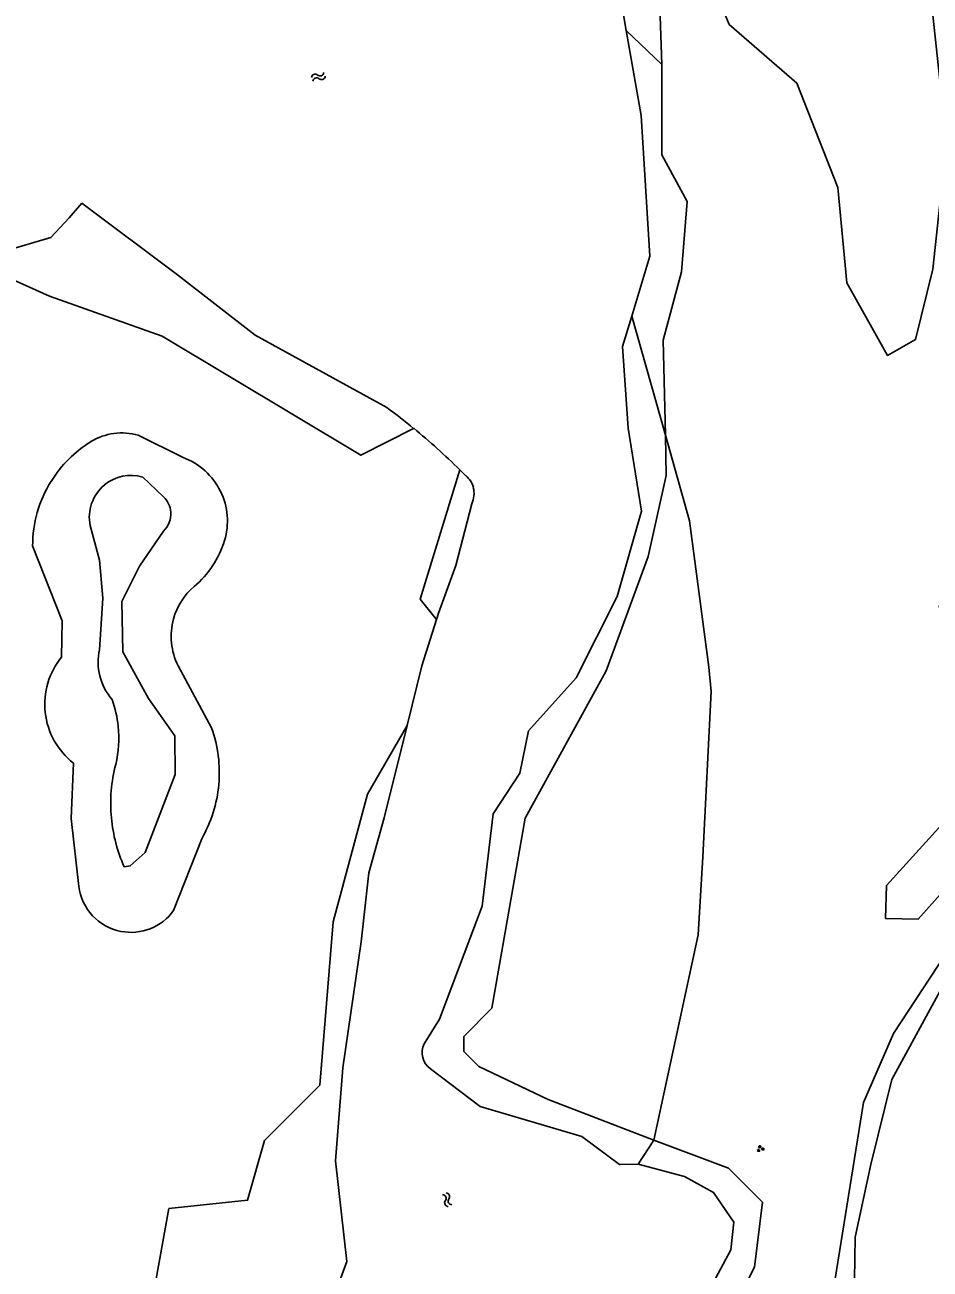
# Model space of a CAD drawing. Extents: x 124000 to 128010, y 398999 to 403000.
# Drawn here: x 127189.9 to 127292, y 399118.3 to 399258.5 of the extents above; entities that cross this region are included whole.
import ezdxf

# ---------------------------------------------------------------- set-up
doc = ezdxf.new("R2010")
doc.units = 0
for name, color, linetype in [('gg-kntw-bovenkant insteek waterloop', 7, 'Continuous'), ('gg-kntw-waterlijn', 7, 'Continuous'), ('gt-grn-groengrens', 7, 'Continuous'), ('gt-symb-groenvak', 7, 'Continuous'), ('gt-symb-watersymbool', 7, 'Continuous'), ('gx-grn-maaiveld', 7, 'Continuous')]:
    doc.layers.add(name, color=color, linetype=linetype)

# ---------------------------------------------------------------- blocks, each defined once
blk = doc.blocks.new('gt0-GRVAK')
at = {"layer": 'gt-symb-groenvak'}
for p, q in [((-0.11, 0.19), (-0.23, 0.24)), ((-0.18, 0.15), (0.09, 0.15)), ((-0.09, 0.21), (-0.16, 0.32)), ((-0.05, 0.21), (-0.05, 0.39)), ((0, 0.21), (0.06, 0.32)), ((0.01, 0.19), (0.13, 0.24)), ((0.26, -0.05), (0.2, 0.06)), ((0.3, -0.05), (0.3, 0.13)), ((0.35, -0.05), (0.41, 0.06)), ((-0.25, -0.23), (-0.36, -0.18)), ((-0.32, -0.26), (-0.05, -0.26)), ((-0.23, -0.21), (-0.29, -0.1)), ((-0.18, -0.2), (-0.18, -0.02)), ((-0.14, -0.21), (-0.07, -0.1)), ((-0.12, -0.23), (0, -0.18)), ((0.24, -0.07), (0.12, -0.02)), ((0.17, -0.11), (0.44, -0.11)), ((0.37, -0.07), (0.49, -0.02))]:
    blk.add_line(p, q, dxfattribs=at)
blk = doc.blocks.new('gt0-WA')
at = {"layer": 'gt-symb-watersymbool'}
for centre, start, end in [((-0.32, 0.02), 28.0725, 151.9275), ((0.43, 0.42), 208.0725, 331.9275), ((-0.32, -0.43), 28.0725, 151.9275), ((0.43, -0.03), 208.0725, 331.9275)]:
    blk.add_arc(centre, 0.425, start, end, dxfattribs=at)

msp = doc.modelspace()

# ---------------------------------------------------------------- linework, layer by layer
at = {"layer": 'gg-kntw-bovenkant insteek waterloop'}
for p, q in [((127202.68, 399212.25), (127207.75, 399209.73)), ((127207.17, 399186.26), (127210.95, 399179.25)), ((127209.83, 399166.77), (127206.67, 399158.68)), ((127259.06, 399130.09), (127256.93, 399130.06))]:
    msp.add_line(p, q, dxfattribs=at)
for points in [[(127245.92, 399274.36), (127253.59, 399267.23), (127257.24, 399260.54), (127257.71, 399257.87)], [(127257.71, 399257.87), (127259.39, 399248.29), (127260.38, 399232.42), (127258.33, 399225.66)], [(127181.84, 399234.58), (127187.99, 399233.12), (127192.82, 399234.53), (127194.87, 399236.76), (127196.3, 399238.42)], [(127196.3, 399238.42), (127207.12, 399230.34), (127215.87, 399223.52), (127230.71, 399215.37)], [(127258.33, 399225.66), (127257.3, 399222.24), (127257.91, 399213.04), (127259.43, 399203.68), (127256.67, 399194.08), (127252.05, 399184.91), (127246.7, 399178.92), (127245.71, 399174.16), (127242.69, 399169.56), (127241.46, 399159.17), (127236.63, 399146.43), (127234.93, 399143.64)], [(127236.31, 399191.48), (127236.54, 399192.2), (127238.49, 399197.56), (127240.3, 399204.5)], [(127194.03, 399187.24), (127194.11, 399191.33), (127190.77, 399199.77)], [(127232.99, 399179.52), (127234.67, 399186.27), (127236.31, 399191.48)], [(127224.82, 399110.67), (127224.82, 399115.32), (127226.2, 399119.11), (127224.93, 399130.47), (127225.73, 399140.96), (127227.81, 399155.15), (127228.67, 399162.93), (127230.4, 399169.12), (127232.99, 399179.52)], [(127195.99, 399161.39), (127195.1, 399169.05), (127195.38, 399175.28)], [(127296.75, 399156.29), (127287.65, 399139.64), (127285.29, 399130.06), (127283.51, 399121.84)], [(127235.63, 399140.84), (127241.25, 399136.6), (127252.69, 399133.2), (127256.93, 399130.06)], [(127265.16, 399112.34), (127269.5, 399120.44), (127269.83, 399123.54), (127267.56, 399126.89), (127264.28, 399128.68), (127259.06, 399130.09)], [(127283.51, 399121.84), (127283.3, 399107.41), (127288.82, 399096.54), (127296.33, 399078.74)]]:
    msp.add_lwpolyline(points, dxfattribs=at)
for centre, radius, start, end in [((127186.86, 399155.68), 74.06, 50.7362, 53.6976), ((127186.49, 399155.18), 74.69, 45.3924, 50.761), ((127204.52, 399199.8), 13.74, 121.4729, 148.1566), ((127200.84, 399205.81), 6.7, 74.0208, 121.4424), ((127205.1, 399202.58), 7.62, 25.9955, 69.6815), ((127195.5, 399164.18), 61.95, 44.6107, 45.4759), ((127237.94, 399205.67), 2.62, 15.594, 50.5942), ((127204.56, 399199.78), 13.79, 148.1788, 180.0676), ((127205.09, 399202.57), 7.64, 343.204, 26.0332), ((127237.67, 399205.67), 2.87, 336.0372, 14.1055), ((127202.05, 399203.5), 10.81, 309.9046, 343.1469), ((127213.8, 399189.56), 7.42, 130.456, 164.5592), ((127213.79, 399189.57), 7.4, 164.618, 206.5579), ((127200.59, 399181.92), 8.45, 140.9693, 186.2297), ((127200.58, 399181.92), 8.44, 186.2342, 231.9209), ((127196.86, 399174.22), 14.96, 354.7858, 19.6693), ((127196.86, 399174.22), 14.96, 330.1272, 354.7784), ((127201.86, 399162.14), 5.93, 187.3126, 258.8994), ((127201.86, 399162.13), 5.92, 258.9206, 324.2628), ((127236.93, 399142.65), 2.23, 153.7327, 234.2916)]:
    msp.add_arc(centre, radius, start, end, dxfattribs=at)
at = {"layer": 'gg-kntw-waterlijn'}
msp.add_line((127203.17, 399207.54), (127205.53, 399205.31), dxfattribs=at)
for points in [[(127198.3, 399188.07), (127198.67, 399193.88), (127198.31, 399198.15), (127197.26, 399202.06)], [(127205.52, 399201.43), (127202.83, 399197.5), (127200.83, 399193.49), (127200.94, 399187.84), (127203.83, 399182.57), (127206.79, 399178.38), (127206.83, 399174.01), (127203.44, 399165.21), (127201.77, 399163.7), (127201.08, 399163.6)]]:
    msp.add_lwpolyline(points, dxfattribs=at)
for centre, radius, start, end in [((127201.87, 399203.01), 4.71, 73.9059, 129.5967), ((127201.86, 399203.01), 4.7, 129.6012, 191.7609), ((127203.7, 399203.37), 2.66, 4.6778, 46.706), ((127203.7, 399203.37), 2.66, 313.0366, 4.6186), ((127204.55, 399186.68), 6.4, 167.464, 194.2), ((127204.59, 399186.69), 6.44, 194.1448, 221.0213), ((127187.81, 399178.13), 12.68, 5.9206, 19.9438), ((127187.78, 399178.1), 12.71, 346.5515, 6.04), ((127217.08, 399170.71), 17.51, 165.3218, 185.2452), ((127217.09, 399170.7), 17.51, 185.22, 203.9311)]:
    msp.add_arc(centre, radius, start, end, dxfattribs=at)
at = {"layer": 'gt-grn-groengrens'}
for p, q in [((127261.73, 399254.04), (127261.19, 399269.64)), ((127257.71, 399257.87), (127261.73, 399254.04)), ((127258.33, 399225.66), (127262.12, 399212.25)), ((127259.06, 399130.09), (127260.83, 399132.78))]:
    msp.add_line(p, q, dxfattribs=at)
for points in [[(127291.78, 399264.7), (127292.29, 399259.59), (127293.82, 399245.28), (127292.29, 399230.96), (127290.34, 399223.03), (127287.18, 399221.25), (127282.58, 399229.43), (127281.56, 399240.16), (127276.96, 399251.92), (127269.3, 399258.56), (127265.72, 399267.25), (127264.7, 399280.03), (127266.74, 399292.81), (127269.3, 399292.81), (127269.69, 399292.84)], [(127262.12, 399212.25), (127261.88, 399222.97), (127263.92, 399230.67), (127264.58, 399238.59), (127261.73, 399243.87), (127261.73, 399254.04)], [(127233.73, 399213.02), (127227.76, 399209.99), (127205.38, 399223.42), (127192.66, 399227.92), (127182.53, 399232.47), (127181.84, 399234.58)], [(127260.83, 399132.78), (127248.89, 399137.36), (127241.1, 399141.08), (127239.41, 399142.78), (127239.41, 399144.47), (127242.55, 399147.67), (127246.3, 399169.1), (127255.44, 399185.7), (127260.18, 399198.58), (127262.22, 399207.72), (127262.12, 399212.25)], [(127262.12, 399212.25), (127264.84, 399202.6), (127267, 399186.1), (127267.28, 399183.37), (127266.33, 399164.73), (127265.83, 399155.95), (127260.83, 399132.78)], [(127236.31, 399191.48), (127234.48, 399193.77), (127238.94, 399208.35)], [(127297.95, 399176.51), (127295.19, 399170.45), (127287.05, 399161.49), (127286.94, 399157.79), (127290.64, 399157.68), (127298.65, 399166.71), (127300.7, 399174.3), (127304, 399178.71), (127303.45, 399183.11), (127299.6, 399191.36), (127295.74, 399195.77), (127292.99, 399193.02), (127297.95, 399176.51)], [(127206.4, 399090.92), (127205.36, 399100.53), (127204.28, 399114.86), (127206.14, 399125.08), (127215, 399126.01), (127216.9, 399132.74), (127223.15, 399139), (127224.67, 399157.41), (127228.53, 399171.78), (127232.99, 399179.52)], [(127260.83, 399132.78), (127269.25, 399129.62), (127273.06, 399125.8), (127272.18, 399118.47), (127268.54, 399111.26), (127247.62, 399087.28)]]:
    msp.add_lwpolyline(points, dxfattribs=at)
at = {"layer": 'gx-grn-maaiveld'}
msp.add_lwpolyline([(127281.07, 399116.01), (127284.46, 399137.02), (127287.85, 399144.81), (127302.08, 399166.5), (127307.5, 399177.68), (127308.51, 399187.85)], dxfattribs=at)

# ---------------------------------------------------------------- block references
at = {"layer": 'gt-symb-groenvak'}
msp.add_blockref('gt0-GRVAK', (127272.81, 399131.82), dxfattribs=at)
at = {"layer": 'gt-symb-watersymbool'}
for p, rotation in [((127223.04, 399252.65), -158.41134772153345), ((127237.49, 399126.13), -63.89617500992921)]:
    msp.add_blockref('gt0-WA', p, dxfattribs=dict(at, rotation=rotation))

doc.saveas('drawing.dxf')
